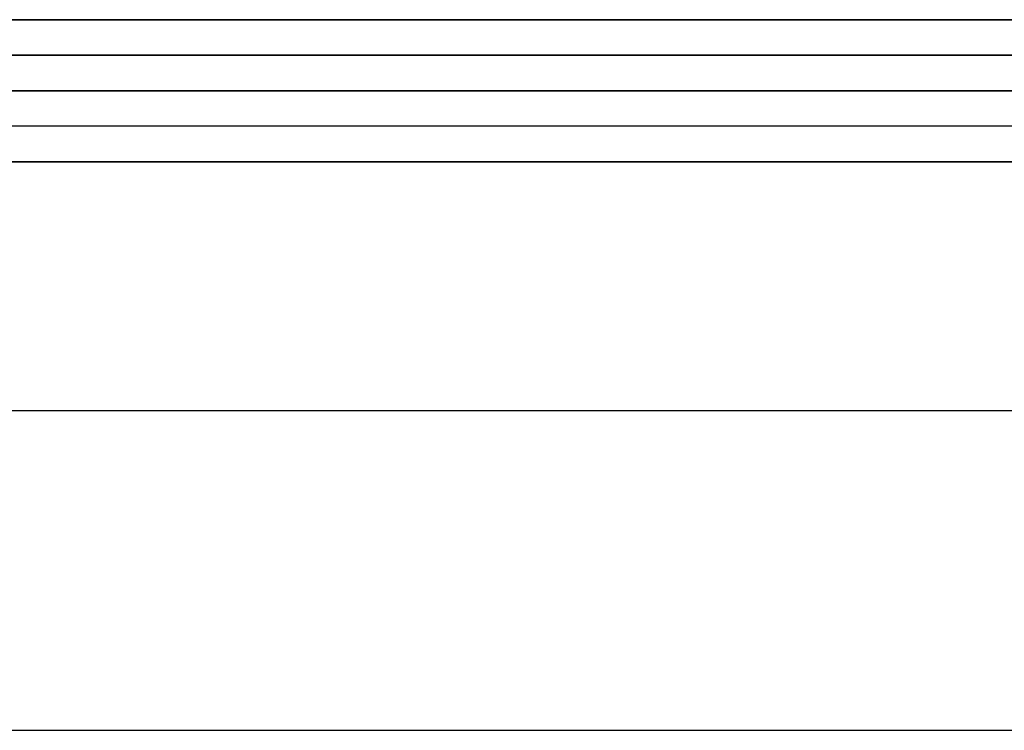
# Model space of a CAD drawing. Header units: millimetres. Extents: x -206 to 214, y -182 to 189.
# Tile 626 of 656: x 141 to 155, y 117 to 127. Entities that reach past the tile are written whole.
import ezdxf

# ---------------------------------------------------------------- set-up
doc = ezdxf.new("R2010")
doc.units = ezdxf.units.MM
doc.layers.add('Default', color=7, linetype='Continuous', true_color=0x000000)

msp = doc.modelspace()

# ---------------------------------------------------------------- linework, layer by layer
at = {"layer": 'Default'}
for p, q in [((213.189, 125.531, 715.503), (-204.811, 125.531, 715.503)), ((-204.811, 125.531, 1113.503), (213.189, 125.531, 1113.503)), ((213.189, 125.531, 914.503), (-204.811, 125.531, 914.503)), ((6.638, 125.531, 824.003), (177.739, 125.531, 824.003)), ((213.189, 125.031, 828.503), (-204.811, 125.031, 828.503)), ((106.689, 124.531, 719.003), (204.189, 124.531, 719.003)), ((-195.811, 121.031, 723.503), (204.189, 121.031, 723.503)), ((-195.811, 121.031, 816.503), (204.189, 121.031, 816.503))]:
    msp.add_line(p, q, dxfattribs=at)
for points in [[(-204.811, 126.531, 1114.503), (4.189, 126.531, 1114.503), (213.189, 126.531, 1114.503)], [(213.189, 126.531, 714.503), (4.189, 126.531, 714.503), (-204.811, 126.531, 714.503)], [(-204.811, 126.031, 1114.003), (4.189, 126.031, 1114.003), (213.189, 126.031, 1114.003)], [(213.189, 126.031, 715.003), (4.189, 126.031, 715.003), (-204.811, 126.031, 715.003)], [(213.189, 125.531, 828.003), (4.189, 125.531, 828.003), (-204.811, 125.531, 828.003)], [(-204.811, 125.531, 820.003), (4.189, 125.531, 820.003), (213.189, 125.531, 820.003)], [(204.189, 125.531, 723.503), (4.189, 125.531, 723.503), (-195.811, 125.531, 723.503)], [(204.189, 125.531, 816.503), (4.189, 125.531, 816.503), (-195.811, 125.531, 816.503)], [(204.189, 125.531, 770.003), (4.189, 125.531, 770.003), (-195.811, 125.531, 770.003)], [(204.189, 125.531, 714.503), (4.189, 125.531, 714.503), (-195.811, 125.531, 714.503)], [(204.189, 125.531, 723.503), (4.189, 125.531, 723.503), (-195.811, 125.531, 723.503)], [(161.739, 125.531, 719.003), (134.189, 125.531, 719.003), (106.638, 125.531, 719.003)], [(-204.811, 124.531, 829.003), (4.189, 124.531, 829.003), (213.189, 124.531, 829.003)], [(204.189, 124.531, 714.503), (4.189, 124.531, 714.503), (-195.811, 124.531, 714.503)], [(204.189, 124.531, 723.503), (4.189, 124.531, 723.503), (-195.811, 124.531, 723.503)], [(-195.811, 116.531, 723.503), (4.189, 116.531, 723.503), (204.189, 116.531, 723.503)], [(-195.811, 116.531, 816.503), (4.189, 116.531, 816.503), (204.189, 116.531, 816.503)], [(-195.811, 116.531, 770.003), (4.189, 116.531, 770.003), (204.189, 116.531, 770.003)]]:
    msp.add_open_spline(points, degree=2, dxfattribs=at)

doc.saveas('drawing.dxf')
